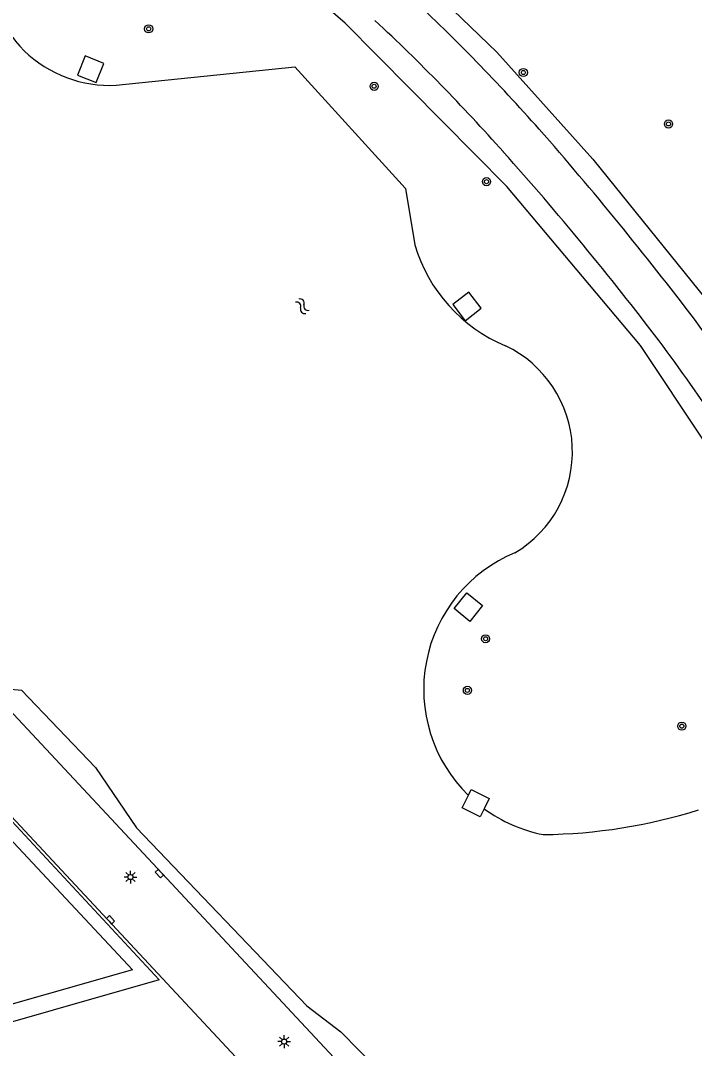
# Model space of a CAD drawing. Extents: x 128000 to 131008, y 398996 to 402500.
# Drawn here: x 128090.4 to 128156.5, y 399077.6 to 399178.4 of the extents above; entities that cross this region are included whole.
import ezdxf

# ---------------------------------------------------------------- set-up
doc = ezdxf.new("R2010")
doc.units = 0
for name, color, linetype in [('gg-knt-BGT kruinlijn', 7, 'Continuous'), ('gg-knt-bovenkant onderkant talud', 7, 'Continuous'), ('gg-knt-verharding', 7, 'Continuous'), ('gg-kntw-bovenkant insteek waterloop', 7, 'Continuous'), ('gg-kwrk-betonelement', 7, 'Continuous'), ('gt-grn-groengrens', 7, 'Continuous'), ('gt-symb-boom', 7, 'Continuous'), ('gt-symb-kolk', 7, 'Continuous'), ('gt-symb-lichtmast', 7, 'Continuous'), ('gt-symb-watersymbool', 7, 'Continuous')]:
    doc.layers.add(name, color=color, linetype=linetype)

# ---------------------------------------------------------------- blocks, each defined once
blk = doc.blocks.new('gt0-BOOM')
at = {"layer": 'gt-symb-boom'}
for radius in [0.4, 0.2]:
    blk.add_circle((0, 0), radius, dxfattribs=at)
blk = doc.blocks.new('gt0-WA')
at = {"layer": 'gt-symb-watersymbool'}
for centre, start, end in [((-0.32, 0.02), 28.0725, 151.9275), ((0.43, 0.42), 208.0725, 331.9275), ((-0.32, -0.43), 28.0725, 151.9275), ((0.43, -0.03), 208.0725, 331.9275)]:
    blk.add_arc(centre, 0.425, start, end, dxfattribs=at)
blk = doc.blocks.new('gt0-KOLK')
at = {"layer": 'gt-symb-kolk'}
blk.add_lwpolyline([(0, 0), (0.38, 0), (0.38, 0.4), (-0.38, 0.4), (-0.38, 0), (0, 0)], dxfattribs=at)
blk = doc.blocks.new('gt0-LMAST')
at = {"layer": 'gt-symb-lichtmast'}
for p, q in [((-0.18, 0.17), (-0.45, 0.44)), ((-0.01, 0.25), (-0.01, 0.62)), ((0.17, 0.17), (0.44, 0.44)), ((-0.26, 0), (-0.63, 0)), ((-0.18, -0.18), (-0.45, -0.45)), ((-0.01, -0.25), (-0.01, -0.63)), ((0.44, -0.45), (0.17, -0.18)), ((0.24, 0), (0.62, 0))]:
    blk.add_line(p, q, dxfattribs=at)
blk.add_circle((-0.01, 0), 0.25, dxfattribs=at)

msp = doc.modelspace()

# ---------------------------------------------------------------- linework, layer by layer
at = {"layer": 'gg-knt-BGT kruinlijn'}
msp.add_lwpolyline([(128078.95, 399109.26), (128101.38, 399085.3), (128000, 399056.41)], dxfattribs=at)
at = {"layer": 'gg-knt-bovenkant onderkant talud'}
msp.add_lwpolyline([(128079.75, 399110.39), (128104.01, 399084.31), (128000, 399054.57)], dxfattribs=at)
at = {"layer": 'gg-knt-verharding'}
msp.add_line((128007.41, 399188.33), (128129.97, 399056.96), dxfattribs=at)
msp.add_lwpolyline([(128170.85, 399023.39), (128142.05, 399054.28), (128080.14, 399120.59)], dxfattribs=at)
for centre, radius, start, end in [((128002.98, 399045.54), 184.52, 41.4574, 47.0661), ((127995.76, 399039.26), 189.99, 41.6353, 47.0691), ((127879.4, 398938.27), 348.17, 37.263, 41.223), ((127921.7, 398971.85), 290.12, 37.1235, 41.8682), ((127988.22, 399024.04), 209.64, 32.5041, 36.6138), ((127984.37, 399021.51), 210.2, 30.9102, 36.6408)]:
    msp.add_arc(centre, radius, start, end, dxfattribs=at)
at = {"layer": 'gg-kntw-bovenkant insteek waterloop'}
for points in [[(128099.78, 399172.03), (128117.29, 399173.83), (128128.16, 399161.91), (128129.08, 399156.39)], [(128081.22, 399126.21), (128081.55, 399125.38), (128082.38, 399120.6), (128084.89, 399118.4), (128085.76, 399116.26), (128088.47, 399112.9), (128090.5, 399112.72), (128097.76, 399105.12), (128101.76, 399099.2), (128118.49, 399081.76), (128121.81, 399079.22), (128130.8, 399070.07), (128134.26, 399066.61), (128136.07, 399065.1), (128140, 399061.02), (128141.86, 399058.95)]]:
    msp.add_lwpolyline(points, dxfattribs=at)
for centre, radius, start, end in [((128099.12, 399183.96), 11.95, 178.1567, 273.1853), ((128143.83, 399160.68), 15.36, 196.2188, 247.563), ((128133.02, 399136.08), 11.51, 300.6702, 64.5531), ((128144.44, 399112.78), 14.5, 112.4932, 225.6973), ((128144.44, 399112.78), 14.49, 233.7597, 258.9629), ((128141.06, 399151.54), 52.99, 270.6605, 287.3852)]:
    msp.add_arc(centre, radius, start, end, dxfattribs=at)
at = {"layer": 'gg-kwrk-betonelement'}
for points in [[(128097.83, 399172.29), (128098.58, 399174.17), (128096.74, 399174.9), (128096, 399173.01), (128097.83, 399172.29)], [(128135.59, 399150.15), (128134.38, 399151.74), (128132.8, 399150.52), (128134.01, 399148.93), (128135.59, 399150.15)], [(128132.93, 399120.71), (128134.18, 399122.27), (128135.71, 399121.01), (128134.46, 399119.46), (128132.93, 399120.71)], [(128135.87, 399101.09), (128135.48, 399100.29), (128133.71, 399101.18), (128134.32, 399102.41)], [(128134.32, 399102.41), (128134.59, 399102.97), (128136.36, 399102.08), (128135.87, 399101.09)]]:
    msp.add_lwpolyline(points, dxfattribs=at)
at = {"layer": 'gt-grn-groengrens'}
for points in [[(128189.95, 399080.77), (128172.87, 399111.14), (128163.62, 399127.84), (128151.22, 399146.52), (128138.1, 399162.08), (128122.25, 399178.1), (128107.32, 399190.98), (128089.55, 399204.33), (128078.87, 399206.22), (128036.47, 399215.01), (128036.9, 399214.47), (128058.24, 399200.57)], [(128169.9, 399183.22), (128167.85, 399182.62), (128167.79, 399183.12), (128165.28, 399189.05), (128107.89, 399200.54), (128125.98, 399186.03), (128137.12, 399175.25), (128146.53, 399164.76), (128159.7, 399148.45), (128162.93, 399144.06), (128193.51, 399091.39)]]:
    msp.add_lwpolyline(points, dxfattribs=at)

# ---------------------------------------------------------------- block references
at = {"layer": 'gt-symb-boom'}
for p in [(128102.97, 399177.55), (128139.72, 399173.27), (128125.08, 399171.92), (128153.95, 399168.23), (128136.1, 399162.57), (128136.01, 399117.75), (128134.23, 399112.69), (128155.26, 399109.18)]:
    msp.add_blockref('gt0-BOOM', p, dxfattribs=at)
at = {"layer": 'gt-symb-kolk'}
for p, rotation in [((128104.16, 399094.86), 132.77092864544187), ((128099.08, 399090.06), -46.986106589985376)]:
    msp.add_blockref('gt0-KOLK', p, dxfattribs=dict(at, rotation=rotation))
at = {"layer": 'gt-symb-lichtmast'}
for p in [(128101.19, 399094.39), (128116.26, 399078.25)]:
    msp.add_blockref('gt0-LMAST', p, dxfattribs=at)
at = {"layer": 'gt-symb-watersymbool', "rotation": -47.148091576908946}
msp.add_blockref('gt0-WA', (128118, 399150.4), dxfattribs=at)

doc.saveas('drawing.dxf')
